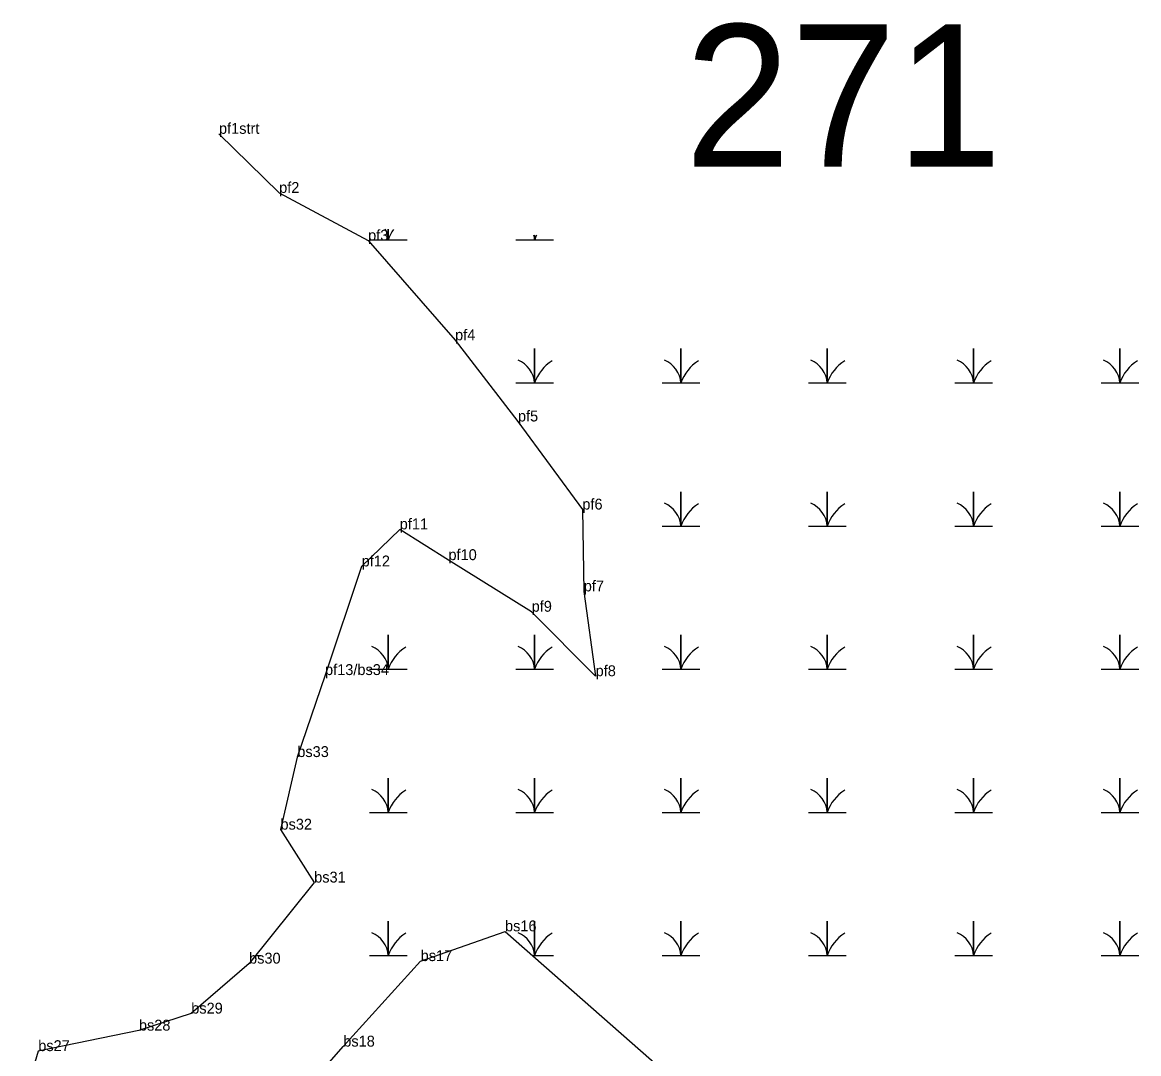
# Model space of a CAD drawing. Extents: x 2072529 to 2268796, y 436423 to 470406.
# Drawn here: x 2232601 to 2233114, y 438467 to 438942 of the extents above; entities that cross this region are included whole.
import ezdxf

# ---------------------------------------------------------------- set-up
doc = ezdxf.new("R2010")
doc.units = 0
for name, color, linetype in [('Default', 7, 'Continuous'), ('Exist Environmental Wetland Boundary Cogo Comment', 7, 'Continuous'), ('Exist Environmental Wetland Boundary Cogo Point CELL', 7, 'Continuous'), ('Old_Level_20', 7, 'Continuous')]:
    doc.layers.add(name, color=color, linetype=linetype)

msp = doc.modelspace()

# ---------------------------------------------------------------- linework, layer by layer
at = {"layer": 'Exist Environmental Wetland Boundary Cogo Point CELL'}
for points in [[(2232760.66, 438841.63), (2232769.26, 438841.63), (2232769.26, 438846.51)], [(2232769.26, 438846.51), (2232769.26, 438841.63), (2232777.86, 438841.63)], [(2232827.91, 438841.63), (2232836.51, 438841.63), (2232836.51, 438843.8)], [(2232836.51, 438843.8), (2232836.51, 438841.63), (2232845.11, 438841.63)], [(2232827.91, 438775.83), (2232836.51, 438775.83), (2232836.51, 438791.61), (2232836.51, 438775.83), (2232845.11, 438775.83)], [(2232895.16, 438775.83), (2232903.76, 438775.83), (2232903.76, 438791.61), (2232903.76, 438775.83), (2232912.36, 438775.83)], [(2232962.41, 438775.83), (2232971.01, 438775.83), (2232971.01, 438791.61), (2232971.01, 438775.83), (2232979.61, 438775.83)], [(2233029.66, 438775.83), (2233038.26, 438775.83), (2233038.26, 438791.61), (2233038.26, 438775.83), (2233046.86, 438775.83)], [(2233096.91, 438775.83), (2233105.51, 438775.83), (2233105.51, 438791.61), (2233105.51, 438775.83), (2233114.11, 438775.83)], [(2232895.16, 438710.03), (2232903.76, 438710.03), (2232903.76, 438725.81), (2232903.76, 438710.03), (2232912.36, 438710.03)], [(2232962.41, 438710.03), (2232971.01, 438710.03), (2232971.01, 438725.81), (2232971.01, 438710.03), (2232979.61, 438710.03)], [(2233029.66, 438710.03), (2233038.26, 438710.03), (2233038.26, 438725.81), (2233038.26, 438710.03), (2233046.86, 438710.03)], [(2233096.91, 438710.03), (2233105.51, 438710.03), (2233105.51, 438725.81), (2233105.51, 438710.03), (2233114.11, 438710.03)], [(2232760.66, 438644.23), (2232769.26, 438644.23), (2232769.26, 438660.01), (2232769.26, 438644.23), (2232777.86, 438644.23)], [(2232827.91, 438644.23), (2232836.51, 438644.23), (2232836.51, 438660.01), (2232836.51, 438644.23), (2232845.11, 438644.23)], [(2232895.16, 438644.23), (2232903.76, 438644.23), (2232903.76, 438660.01), (2232903.76, 438644.23), (2232912.36, 438644.23)], [(2232962.41, 438644.23), (2232971.01, 438644.23), (2232971.01, 438660.01), (2232971.01, 438644.23), (2232979.61, 438644.23)], [(2233029.66, 438644.23), (2233038.26, 438644.23), (2233038.26, 438660.01), (2233038.26, 438644.23), (2233046.86, 438644.23)], [(2233096.91, 438644.23), (2233105.51, 438644.23), (2233105.51, 438660.01), (2233105.51, 438644.23), (2233114.11, 438644.23)], [(2232760.66, 438578.43), (2232769.26, 438578.43), (2232769.26, 438594.21), (2232769.26, 438578.43), (2232777.86, 438578.43)], [(2232827.91, 438578.43), (2232836.51, 438578.43), (2232836.51, 438594.21), (2232836.51, 438578.43), (2232845.11, 438578.43)], [(2232895.16, 438578.43), (2232903.76, 438578.43), (2232903.76, 438594.21), (2232903.76, 438578.43), (2232912.36, 438578.43)], [(2232962.41, 438578.43), (2232971.01, 438578.43), (2232971.01, 438594.21), (2232971.01, 438578.43), (2232979.61, 438578.43)], [(2233029.66, 438578.43), (2233038.26, 438578.43), (2233038.26, 438594.21), (2233038.26, 438578.43), (2233046.86, 438578.43)], [(2233096.91, 438578.43), (2233105.51, 438578.43), (2233105.51, 438594.21), (2233105.51, 438578.43), (2233114.11, 438578.43)], [(2232760.66, 438512.63), (2232769.26, 438512.63), (2232769.26, 438528.41), (2232769.26, 438512.63), (2232777.86, 438512.63)], [(2232835.49, 438512.63), (2232836.51, 438512.63), (2232836.51, 438528.41), (2232836.51, 438512.63), (2232845.11, 438512.63)], [(2232895.16, 438512.63), (2232903.76, 438512.63), (2232903.76, 438528.41), (2232903.76, 438512.63), (2232912.36, 438512.63)], [(2232962.41, 438512.63), (2232971.01, 438512.63), (2232971.01, 438528.41), (2232971.01, 438512.63), (2232979.61, 438512.63)], [(2233029.66, 438512.63), (2233038.26, 438512.63), (2233038.26, 438528.41), (2233038.26, 438512.63), (2233046.86, 438512.63)], [(2233096.91, 438512.63), (2233105.51, 438512.63), (2233105.51, 438528.41), (2233105.51, 438512.63), (2233114.11, 438512.63)], [(2232708.27, 438512.63), (2232710.61, 438512.63)]]:
    msp.add_lwpolyline(points, dxfattribs=at)
for centre, radius, start, end in [((2232756.99, 438840.75), 12.3, 4.1403, 28.2567), ((2232787.5, 438835.57), 19.22, 145.6674, 161.6222), ((2232824.24, 438840.75), 12.3, 4.1403, 14.4279), ((2232854.75, 438835.57), 19.22, 154.7882, 161.6222), ((2232824.24, 438774.95), 12.3, 4.1403, 67.535), ((2232891.49, 438774.95), 12.3, 4.1403, 67.535), ((2232958.74, 438774.95), 12.3, 4.1403, 67.535), ((2233025.99, 438774.95), 12.3, 4.1403, 67.535), ((2233093.24, 438774.95), 12.3, 4.1403, 67.535), ((2232854.75, 438769.77), 19.22, 122.1274, 161.6222), ((2232922, 438769.77), 19.22, 122.1274, 161.6222), ((2232989.25, 438769.77), 19.22, 122.1274, 161.6222), ((2233056.5, 438769.77), 19.22, 122.1274, 161.6222), ((2233123.75, 438769.77), 19.22, 122.1274, 161.6222), ((2232891.49, 438709.15), 12.3, 4.1403, 67.535), ((2232922, 438703.97), 19.22, 122.1274, 161.6222), ((2232958.74, 438709.15), 12.3, 4.1403, 67.535), ((2232989.25, 438703.97), 19.22, 122.1274, 161.6222), ((2233025.99, 438709.15), 12.3, 4.1403, 67.535), ((2233056.5, 438703.97), 19.22, 122.1274, 161.6222), ((2233093.24, 438709.15), 12.3, 4.1403, 67.535), ((2233123.75, 438703.97), 19.22, 122.1274, 161.6222), ((2232756.99, 438643.35), 12.3, 4.1403, 67.535), ((2232787.5, 438638.17), 19.22, 122.1274, 161.6222), ((2232824.24, 438643.35), 12.3, 4.1403, 67.535), ((2232854.75, 438638.17), 19.22, 122.1274, 161.6222), ((2232891.49, 438643.35), 12.3, 4.1403, 67.535), ((2232922, 438638.17), 19.22, 122.1274, 161.6222), ((2232958.74, 438643.35), 12.3, 4.1403, 67.535), ((2232989.25, 438638.17), 19.22, 122.1274, 161.6222), ((2233025.99, 438643.35), 12.3, 4.1403, 67.535), ((2233056.5, 438638.17), 19.22, 122.1274, 161.6222), ((2233093.24, 438643.35), 12.3, 4.1403, 67.535), ((2233123.75, 438638.17), 19.22, 122.1274, 161.6222), ((2232756.99, 438577.55), 12.3, 4.1403, 67.535), ((2232787.5, 438572.37), 19.22, 122.1274, 161.6222), ((2232824.24, 438577.55), 12.3, 4.1403, 67.535), ((2232854.75, 438572.37), 19.22, 122.1274, 161.6222), ((2232891.49, 438577.55), 12.3, 4.1403, 67.535), ((2232922, 438572.37), 19.22, 122.1274, 161.6222), ((2232958.74, 438577.55), 12.3, 4.1403, 67.535), ((2232989.25, 438572.37), 19.22, 122.1274, 161.6222), ((2233025.99, 438577.55), 12.3, 4.1403, 67.535), ((2233056.5, 438572.37), 19.22, 122.1274, 161.6222), ((2233093.24, 438577.55), 12.3, 4.1403, 67.535), ((2233123.75, 438572.37), 19.22, 122.1274, 161.6222), ((2232756.99, 438511.75), 12.3, 4.1403, 67.535), ((2232787.5, 438506.57), 19.22, 122.1274, 161.6222), ((2232824.24, 438511.75), 12.3, 4.1403, 67.535), ((2232854.75, 438506.57), 19.22, 122.1274, 161.6222), ((2232891.49, 438511.75), 12.3, 4.1403, 67.535), ((2232922, 438506.57), 19.22, 122.1274, 161.6222), ((2232958.74, 438511.75), 12.3, 4.1403, 67.535), ((2232989.25, 438506.57), 19.22, 122.1274, 161.6222), ((2233025.99, 438511.75), 12.3, 4.1403, 67.535), ((2233056.5, 438506.57), 19.22, 122.1274, 161.6222), ((2233093.24, 438511.75), 12.3, 4.1403, 67.535), ((2233123.75, 438506.57), 19.22, 122.1274, 161.6222)]:
    msp.add_arc(centre, radius, start, end, dxfattribs=at)
at = {"layer": 'Old_Level_20'}
for p, q in [((2232691.44, 438890.39), (2232691.44, 438890.39)), ((2232719.09, 438863.22), (2232719.09, 438863.22)), ((2232759.98, 438841.27), (2232759.98, 438841.27)), ((2232799.95, 438795.47), (2232799.95, 438795.47)), ((2232828.83, 438758.14), (2232828.83, 438758.14)), ((2232858.43, 438717.64), (2232858.43, 438717.64)), ((2232774.5, 438708.53), (2232774.5, 438708.53)), ((2232796.9, 438694.4), (2232796.9, 438694.4)), ((2232757, 438691.5), (2232757, 438691.5)), ((2232859.09, 438680.02), (2232859.09, 438680.02)), ((2232835.14, 438670.67), (2232835.14, 438670.67)), ((2232740.19, 438641.56), (2232740.19, 438641.56)), ((2232864.54, 438641.03), (2232864.54, 438641.03)), ((2232727.43, 438603.86), (2232727.43, 438603.86)), ((2232719.69, 438570.48), (2232719.69, 438570.48)), ((2232735.19, 438546.16), (2232735.19, 438546.16)), ((2232822.89, 438523.73), (2232822.89, 438523.73)), ((2232784.13, 438510.06), (2232784.13, 438510.06)), ((2232705.27, 438508.9), (2232705.27, 438508.9)), ((2232678.69, 438485.9), (2232678.69, 438485.9)), ((2232654.65, 438478.08), (2232654.65, 438478.08)), ((2232608.37, 438468.67), (2232608.37, 438468.67)), ((2232748.56, 438470.74), (2232748.56, 438470.74))]:
    msp.add_line(p, q, dxfattribs=at)
for points in [[(2232691.44, 438890.39), (2232719.09, 438863.22), (2232759.98, 438841.27), (2232799.95, 438795.47), (2232828.83, 438758.14), (2232858.43, 438717.64), (2232859.09, 438680.02), (2232864.54, 438641.03), (2232835.14, 438670.67), (2232796.9, 438694.4), (2232774.5, 438708.53), (2232757, 438691.5), (2232740.19, 438641.56), (2232727.43, 438603.86), (2232719.69, 438570.48), (2232735.19, 438546.16), (2232705.27, 438508.9), (2232678.69, 438485.9), (2232654.65, 438478.08), (2232608.37, 438468.67), (2232601.06, 438443.71)], [(2232721.11, 438439.44), (2232748.56, 438470.74), (2232784.13, 438510.06), (2232822.89, 438523.73), (2232894.03, 438461.1)]]:
    msp.add_lwpolyline(points, dxfattribs=at)

# ---------------------------------------------------------------- texts
at = {"layer": 'Default'}
msp.add_text('271', height=65.34, dxfattribs=at).set_placement((2232905.47, 438875.33))
at = {"layer": 'Exist Environmental Wetland Boundary Cogo Comment'}
for s, p in [('pf1strt', (2232691.44, 438890.39)), ('pf2', (2232719.09, 438863.22)), ('pf3', (2232759.98, 438841.27)), ('pf4', (2232799.95, 438795.47)), ('pf5', (2232828.83, 438758.14)), ('pf6', (2232858.43, 438717.64)), ('pf11', (2232774.5, 438708.53)), ('pf10', (2232796.9, 438694.4)), ('pf12', (2232757, 438691.5)), ('pf7', (2232859.09, 438680.02)), ('pf9', (2232835.14, 438670.67)), ('pf13/bs34', (2232740.19, 438641.56)), ('pf8', (2232864.54, 438641.03)), ('bs33', (2232727.43, 438603.86)), ('bs32', (2232719.69, 438570.48)), ('bs31', (2232735.19, 438546.16)), ('bs16', (2232822.89, 438523.73)), ('bs17', (2232784.13, 438510.06)), ('bs30', (2232705.27, 438508.9)), ('bs29', (2232678.69, 438485.9)), ('bs28', (2232654.65, 438478.08)), ('bs27', (2232608.37, 438468.67)), ('bs18', (2232748.56, 438470.74))]:
    msp.add_text(s, height=5, dxfattribs=at).set_placement(p)

doc.saveas('drawing.dxf')
